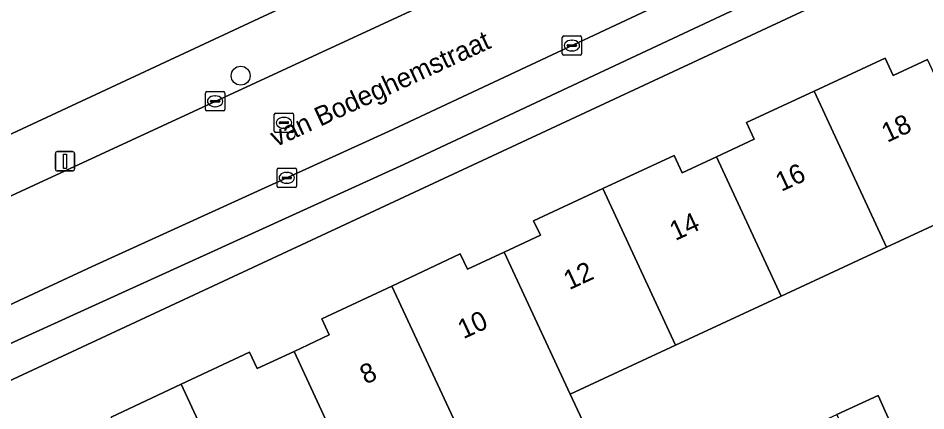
# Model space of a CAD drawing. Extents: x 160030 to 160839, y 385325 to 386450.
# Drawn here: x 160517.92 to 160564.92, y 386090.4 to 386110.75 of the extents above; entities that cross this region are included whole.
import ezdxf

# ---------------------------------------------------------------- set-up
doc = ezdxf.new("R2010")
doc.units = 0
for name, color, linetype in [('IMGEO_Boom', 7, 'Continuous'), ('IMGEO_Erf', 7, 'Continuous'), ('IMGEO_Kolk', 7, 'Continuous'), ('IMGEO_Lichtmast', 7, 'Continuous'), ('IMGEO_Openbare_ruimte_label', 7, 'Continuous'), ('IMGEO_Pand', 7, 'Continuous'), ('IMGEO_Pand_nummerreeks', 7, 'Continuous'), ('IMGEO_Parkeervlak_open', 7, 'Continuous'), ('IMGEO_Rijbaan_lokaal_open', 7, 'Continuous'), ('IMGEO_Rioolput', 7, 'Continuous'), ('IMGEO_Voetpad_open', 7, 'Continuous')]:
    doc.layers.add(name, color=color, linetype=linetype)

msp = doc.modelspace()

# ---------------------------------------------------------------- linework, layer by layer
at = {"layer": 'IMGEO_Boom'}
msp.add_circle((160529.442, 386107.765), 0.489, dxfattribs=at)
at = {"layer": 'IMGEO_Erf'}
for points in [[(160590.352, 386125.946), (160508.525, 386087.791)], [(160500, 386096.569), (160536.242, 386113.478), (160533.785, 386118.794), (160533.56, 386118.693), (160533.956, 386117.809), (160530.437, 386116.233), (160529.999, 386117.236), (160528.162, 386116.355), (160526.323, 386115.474), (160526.774, 386114.584), (160523.192, 386112.902), (160519.611, 386111.221), (160519.133, 386112.159), (160517.268, 386111.303)], [(160542.023, 386077.892), (160600.154, 386104.801), (160598.873, 386107.563), (160597.593, 386110.324), (160596.312, 386113.086), (160595.813, 386114.163), (160590.194, 386111.554), (160584.734, 386109.018), (160579.272, 386106.482), (160573.812, 386103.946), (160575.249, 386100.849), (160569.882, 386098.357), (160568.445, 386101.453), (160568.351, 386101.41), (160562.89, 386098.874), (160557.43, 386096.339), (160551.968, 386093.802), (160546.508, 386091.267), (160547.661, 386088.784)], [(160522.73, 386090.076), (160526.357, 386091.775), (160529.906, 386093.438), (160530.304, 386092.589), (160532.205, 386093.48), (160534.032, 386094.336), (160533.643, 386095.166), (160537.271, 386096.866), (160540.812, 386098.525), (160541.184, 386097.73), (160543.093, 386098.624), (160544.964, 386099.501), (160544.612, 386100.251), (160548.203, 386101.917), (160551.886, 386103.626), (160552.3, 386102.735), (160554.078, 386103.559), (160556.041, 386104.469), (160555.638, 386105.34), (160559.137, 386106.962), (160562.819, 386108.669), (160563.231, 386107.779), (160565.012, 386108.605)]]:
    msp.add_lwpolyline(points, dxfattribs=at)
msp.add_lwpolyline([(160562.455, 386091.19), (160562.542, 386090.996), (160563.824, 386088.132), (160561.727, 386087.167), (160559.471, 386086.129), (160558.168, 386089.038), (160558.102, 386089.186), (160560.312, 386090.203)], close=True, dxfattribs=at)
at = {"layer": 'IMGEO_Kolk'}
for p, q in [((160546.094, 386108.898), (160546.094, 386109.75)), ((160546.169, 386109.824), (160547.021, 386109.824)), ((160546.582, 386109.604), (160546.607, 386109.604)), ((160547.095, 386109.75), (160547.095, 386108.898)), ((160546.353, 386109.318), (160546.353, 386109.33)), ((160546.791, 386109.281), (160546.393, 386109.281)), ((160546.396, 386109.367), (160546.794, 386109.367)), ((160546.605, 386109.044), (160546.58, 386109.044)), ((160546.837, 386109.33), (160546.837, 386109.318)), ((160547.021, 386108.824), (160546.169, 386108.824)), ((160527.618, 386106.011), (160527.618, 386106.863)), ((160527.693, 386106.937), (160528.545, 386106.937)), ((160528.106, 386106.717), (160528.131, 386106.717)), ((160528.619, 386106.863), (160528.619, 386106.011)), ((160527.877, 386106.431), (160527.877, 386106.443)), ((160528.315, 386106.394), (160527.917, 386106.394)), ((160527.92, 386106.48), (160528.318, 386106.48)), ((160528.361, 386106.443), (160528.361, 386106.431)), ((160528.545, 386105.937), (160527.693, 386105.937)), ((160528.129, 386106.157), (160528.104, 386106.157)), ((160531.404, 386102.971), (160532.256, 386102.971)), ((160531.329, 386102.045), (160531.329, 386102.897)), ((160531.588, 386102.465), (160531.588, 386102.477)), ((160531.631, 386102.514), (160532.029, 386102.514)), ((160531.817, 386102.751), (160531.842, 386102.751)), ((160532.072, 386102.477), (160532.072, 386102.465)), ((160532.33, 386102.897), (160532.33, 386102.045)), ((160532.256, 386101.971), (160531.404, 386101.971)), ((160532.026, 386102.428), (160531.628, 386102.428)), ((160531.84, 386102.191), (160531.815, 386102.191))]:
    msp.add_line(p, q, dxfattribs=at)
for points in [[(160546.094, 386108.898), (160546.094, 386109.75)], [(160546.169, 386109.824), (160547.021, 386109.824)], [(160547.095, 386109.75), (160547.095, 386108.898)], [(160547.021, 386108.824), (160546.169, 386108.824)], [(160527.618, 386106.011), (160527.618, 386106.863)], [(160527.693, 386106.937), (160528.545, 386106.937)], [(160528.619, 386106.863), (160528.619, 386106.011)], [(160528.545, 386105.937), (160527.693, 386105.937)], [(160531.404, 386102.971), (160532.256, 386102.971)], [(160531.329, 386102.045), (160531.329, 386102.897)], [(160532.33, 386102.897), (160532.33, 386102.045)], [(160532.256, 386101.971), (160531.404, 386101.971)]]:
    msp.add_lwpolyline(points, dxfattribs=at)
for centre, radius, start, end in [((160546.171, 386109.748), 0.0765, 91.552, 178.448), ((160546.171, 386109.748), 0.0765, 91.552, 178.448), ((160547.019, 386109.748), 0.0765, 1.552, 88.448), ((160547.019, 386109.748), 0.0765, 1.552, 88.448), ((160546.393, 386109.327), 0.0403, 85.8775, 175.7526), ((160546.39, 386109.317), 0.0366, 178.938, 274.7102), ((160546.794, 386109.324), 0.043, 264.8664, 352.4533), ((160546.798, 386109.329), 0.0386, 1.7309, 96.639), ((160546.171, 386108.9), 0.0765, 181.552, 268.448), ((160546.171, 386108.9), 0.0765, 181.552, 268.448), ((160547.019, 386108.9), 0.0765, 271.552, 358.448), ((160547.019, 386108.9), 0.0765, 271.552, 358.448), ((160527.695, 386106.861), 0.0765, 91.552, 178.448), ((160527.695, 386106.861), 0.0765, 91.552, 178.448), ((160528.543, 386106.861), 0.0765, 1.552, 88.448), ((160528.543, 386106.861), 0.0765, 1.552, 88.448), ((160527.917, 386106.44), 0.0403, 85.8775, 175.7526), ((160527.914, 386106.43), 0.0366, 178.938, 274.7102), ((160528.318, 386106.437), 0.043, 264.8664, 352.4533), ((160528.322, 386106.442), 0.0386, 1.7309, 96.639), ((160527.695, 386106.013), 0.0765, 181.552, 268.448), ((160527.695, 386106.013), 0.0765, 181.552, 268.448), ((160528.543, 386106.013), 0.0765, 271.552, 358.448), ((160528.543, 386106.013), 0.0765, 271.552, 358.448), ((160531.406, 386102.895), 0.0765, 91.552, 178.448), ((160531.406, 386102.895), 0.0765, 91.552, 178.448), ((160532.254, 386102.895), 0.0765, 1.552, 88.448), ((160532.254, 386102.895), 0.0765, 1.552, 88.448), ((160531.628, 386102.474), 0.0403, 85.8775, 175.7526), ((160531.625, 386102.464), 0.0366, 178.938, 274.7102), ((160532.029, 386102.471), 0.043, 264.8664, 352.4533), ((160532.033, 386102.476), 0.0386, 1.7309, 96.639), ((160531.406, 386102.047), 0.0765, 181.552, 268.448), ((160531.406, 386102.047), 0.0765, 181.552, 268.448), ((160532.254, 386102.047), 0.0765, 271.552, 358.448), ((160532.254, 386102.047), 0.0765, 271.552, 358.448)]:
    msp.add_arc(centre, radius, start, end, dxfattribs=at)
for centre, major_axis, ratio, start_param, end_param in [((160546.581, 386109.324), (-0.387, 0.002), 0.722429, 4.712389, 7.853982), ((160546.606, 386109.324), (-0.39, 0.002), 0.717154, 1.570796, 4.712389), ((160528.105, 386106.437), (-0.387, 0.002), 0.722429, 4.712389, 7.853982), ((160528.13, 386106.437), (-0.39, 0.002), 0.717154, 1.570796, 4.712389), ((160531.816, 386102.471), (-0.387, 0.002), 0.722429, 4.712389, 7.853982), ((160531.841, 386102.471), (-0.39, 0.002), 0.717154, 1.570796, 4.712389)]:
    msp.add_ellipse(centre, major_axis=major_axis, ratio=ratio, start_param=start_param, end_param=end_param, dxfattribs=at)
at = {"layer": 'IMGEO_Lichtmast'}
for p, q in [((160519.847, 386102.93), (160519.847, 386103.73)), ((160519.847, 386103.73), (160519.847, 386102.93)), ((160519.947, 386103.83), (160520.737, 386103.83)), ((160520.737, 386103.83), (160519.947, 386103.83)), ((160520.837, 386103.73), (160520.837, 386102.93)), ((160520.837, 386102.93), (160520.837, 386103.73)), ((160520.737, 386102.83), (160519.947, 386102.83)), ((160519.947, 386102.83), (160520.737, 386102.83))]:
    msp.add_line(p, q, dxfattribs=at)
msp.add_lwpolyline([(160520.267, 386103.705), (160520.417, 386103.705), (160520.417, 386102.955), (160520.267, 386102.955), (160520.267, 386103.705)], dxfattribs=at)
for centre, start, end in [((160519.947, 386103.73), 90, 180), ((160519.947, 386103.73), 90, 180), ((160520.737, 386103.73), 0, 90), ((160520.737, 386103.73), 360, 90), ((160519.947, 386102.93), 180, 270), ((160519.947, 386102.93), 180, 270), ((160520.737, 386102.93), 270, 0), ((160520.737, 386102.93), 270, 0)]:
    msp.add_arc(centre, 0.1, start, end, dxfattribs=at)
at = {"layer": 'IMGEO_Pand'}
for points in [[(160568.351, 386101.41), (160565.012, 386108.605), (160563.231, 386107.779), (160562.819, 386108.669), (160559.137, 386106.962), (160562.89, 386098.874)], [(160562.89, 386098.874), (160559.137, 386106.962), (160555.638, 386105.34), (160556.041, 386104.469), (160554.078, 386103.559), (160557.43, 386096.339)], [(160557.43, 386096.339), (160554.078, 386103.559), (160552.3, 386102.735), (160551.886, 386103.626), (160548.203, 386101.917), (160551.968, 386093.802)], [(160551.968, 386093.802), (160548.203, 386101.917), (160544.612, 386100.251), (160544.964, 386099.501), (160543.093, 386098.624), (160546.508, 386091.267)], [(160543.093, 386098.624), (160541.184, 386097.73), (160540.812, 386098.525), (160537.271, 386096.866), (160541.047, 386088.731), (160542.199, 386086.249), (160547.661, 386088.784), (160546.508, 386091.267)], [(160541.047, 386088.731), (160537.271, 386096.866), (160533.643, 386095.166), (160534.032, 386094.336), (160532.205, 386093.48), (160535.586, 386086.195)], [(160532.205, 386093.48), (160530.304, 386092.589), (160529.906, 386093.438), (160526.357, 386091.775), (160530.124, 386083.659), (160531.188, 386081.392), (160531.536, 386080.65), (160536.975, 386083.202), (160535.586, 386086.195)], [(160525.734, 386078.859), (160531.188, 386081.392), (160530.124, 386083.659), (160526.357, 386091.775), (160522.73, 386090.076), (160523.104, 386089.279), (160521.277, 386088.423), (160524.664, 386081.123)], [(160560.312, 386090.203), (160560.391, 386090.034), (160561.727, 386087.167), (160563.824, 386088.132), (160562.542, 386090.996), (160562.455, 386091.19)]]:
    msp.add_lwpolyline(points, close=True, dxfattribs=at)
at = {"layer": 'IMGEO_Parkeervlak_open'}
for points in [[(160589.259, 386129.212), (160575.478, 386122.746), (160557.594, 386114.485), (160537.106, 386104.874), (160521.749, 386097.883), (160512.134, 386093.411), (160500.587, 386088.09)], [(160504.095, 386087.58), (160513.634, 386092.12), (160537.896, 386103.164), (160558.389, 386112.777)]]:
    msp.add_lwpolyline(points, dxfattribs=at)
at = {"layer": 'IMGEO_Rijbaan_lokaal_open'}
for points in [[(160597.522, 386138.755), (160572.287, 386126.845), (160544.887, 386114.205), (160513.924, 386099.86), (160500, 386093.387), (160495.558, 386091.302)], [(160497.164, 386086.454), (160498.274, 386086.99), (160500.587, 386088.09), (160512.134, 386093.411), (160521.749, 386097.883), (160537.106, 386104.874), (160557.594, 386114.485)]]:
    msp.add_lwpolyline(points, dxfattribs=at)
at = {"layer": 'IMGEO_Rioolput'}
for p, q in [((160531.182, 386104.897), (160531.182, 386105.749)), ((160531.257, 386105.823), (160532.109, 386105.823)), ((160532.183, 386105.749), (160532.183, 386104.897)), ((160531.441, 386105.317), (160531.441, 386105.329)), ((160531.879, 386105.28), (160531.481, 386105.28)), ((160531.484, 386105.366), (160531.882, 386105.366)), ((160531.67, 386105.603), (160531.695, 386105.603)), ((160531.925, 386105.329), (160531.925, 386105.317)), ((160532.109, 386104.823), (160531.257, 386104.823)), ((160531.693, 386105.043), (160531.668, 386105.043))]:
    msp.add_line(p, q, dxfattribs=at)
for points in [[(160531.182, 386104.897), (160531.182, 386105.749)], [(160531.257, 386105.823), (160532.109, 386105.823)], [(160532.183, 386105.749), (160532.183, 386104.897)], [(160532.109, 386104.823), (160531.257, 386104.823)]]:
    msp.add_lwpolyline(points, dxfattribs=at)
for centre, radius, start, end in [((160531.259, 386105.747), 0.0765, 91.552, 178.448), ((160531.259, 386105.747), 0.0765, 91.552, 178.448), ((160532.107, 386105.747), 0.0765, 1.552, 88.448), ((160532.107, 386105.747), 0.0765, 1.552, 88.448), ((160531.481, 386105.326), 0.0403, 85.8775, 175.7526), ((160531.478, 386105.316), 0.0366, 178.938, 274.7102), ((160531.882, 386105.323), 0.043, 264.8664, 352.4533), ((160531.886, 386105.328), 0.0386, 1.7309, 96.639), ((160531.259, 386104.899), 0.0765, 181.552, 268.448), ((160531.259, 386104.899), 0.0765, 181.552, 268.448), ((160532.107, 386104.899), 0.0765, 271.552, 358.448), ((160532.107, 386104.899), 0.0765, 271.552, 358.448)]:
    msp.add_arc(centre, radius, start, end, dxfattribs=at)
for centre, major_axis, ratio, start_param, end_param in [((160531.669, 386105.323), (-0.387, 0.002), 0.722429, 4.712389, 7.853982), ((160531.694, 386105.323), (-0.39, 0.002), 0.717154, 1.570796, 4.712389)]:
    msp.add_ellipse(centre, major_axis=major_axis, ratio=ratio, start_param=start_param, end_param=end_param, dxfattribs=at)
at = {"layer": 'IMGEO_Voetpad_open'}
for points in [[(160596.696, 386148.006), (160595.267, 386147.385), (160597.535, 386142.364), (160597.404, 386142.014), (160542.981, 386116.622), (160539.966, 386115.215), (160538.304, 386114.44), (160536.242, 386113.478), (160500, 386096.569), (160479.048, 386086.745), (160470.559, 386082.88), (160465.902, 386080.76)], [(160587.726, 386126.412), (160576.273, 386121.038), (160558.389, 386112.777), (160537.896, 386103.164), (160513.634, 386092.12), (160504.095, 386087.58)], [(160493.211, 386083.39), (160496.351, 386082.292), (160506.578, 386086.858), (160508.525, 386087.791), (160590.352, 386125.946)], [(160495.558, 386091.302), (160500, 386093.387), (160513.924, 386099.86), (160544.887, 386114.205)]]:
    msp.add_lwpolyline(points, dxfattribs=at)

# ---------------------------------------------------------------- texts
at = {"layer": 'IMGEO_Openbare_ruimte_label'}
msp.add_text('van Bodeghemstraat', height=1, rotation=24.7711, dxfattribs=at).set_placement((160531.264, 386104.055))
at = {"layer": 'IMGEO_Pand_nummerreeks'}
for s, rotation, p in [('18', 24.8889, (160562.923, 386104.283)), ('16', 24.8889, (160557.435, 386101.737)), ('14', 24.8889, (160551.948, 386099.192)), ('12', 24.8889, (160546.459, 386096.644)), ('10', 24.8893, (160540.979, 386094.103)), ('8', 24.8889, (160535.911, 386091.751))]:
    msp.add_text(s, height=1, rotation=rotation, dxfattribs=at).set_placement(p)

doc.saveas('drawing.dxf')
